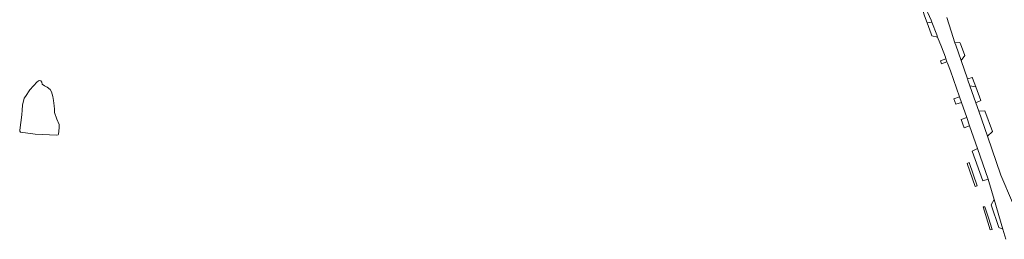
# Model space of a CAD drawing. Header units: metres. Extents: x 166325 to 190320, y 381923 to 404576.
# Tile 873 of 1056: x 174715 to 175158, y 400642 to 400741. Entities that reach past the tile are written whole.
import ezdxf

# ---------------------------------------------------------------- set-up
doc = ezdxf.new("R2010")
doc.units = ezdxf.units.M
for name, color, linetype, lineweight in [('B-WE-OG-WATER_MEER-GV', 8, 'Continuous', 18), ('B-WE-VH-VERHARDING_ASFALT-GV', 8, 'Continuous', 18), ('B-WE-VH-VERHARDING_BETONSTRAATSTEEN-GV', 8, 'Continuous', 18), ('B-WE-VH-VERHARDING_FUNDERING_ZAND-GV', 8, 'Continuous', 18), ('B-WE-VH-VERHARDING_STRAATBAKSTEEN-GV', 8, 'Continuous', 18)]:
    doc.layers.add(name, color=color, linetype=linetype, lineweight=lineweight)

msp = doc.modelspace()

# ---------------------------------------------------------------- linework, layer by layer
at = {"layer": 'B-WE-OG-WATER_MEER-GV', "flags": 128}
msp.add_lwpolyline([(174730.229, 400701.07), (174730.088, 400702.635), (174729.791, 400704.938), (174729.491, 400706.852), (174728.844, 400708.89), (174728.282, 400710.013), (174726.953, 400710.996), (174725.643, 400711.631), (174724.58, 400712.334), (174724.426, 400713.249), (174723.986, 400713.848), (174723.336, 400714.002), (174722.382, 400713.353), (174719.12, 400709.76), (174717.096, 400706.778), (174716.566, 400706.089), (174715.856, 400702.826), (174715.616, 400700.69), (174715.489, 400698.462), (174714.519, 400691.634), (174714.571, 400691.109), (174714.9, 400690.781), (174721.509, 400689.763), (174731.146, 400689.382), (174731.826, 400689.461), (174732.077, 400689.848), (174732.287, 400692.62), (174732.267, 400694.213), (174731.263, 400696.594), (174730.243, 400699.534)], close=True, dxfattribs=at)
at = {"layer": 'B-WE-VH-VERHARDING_ASFALT-GV', "flags": 128}
for points in [[(175122.137, 400748.1), (175125.189, 400741.169)], [(175122.137, 400748.1), (175125.189, 400741.169)], [(175125.189, 400741.169), (175125.553, 400740.343), (175127.782, 400734.606), (175128.166, 400733.616), (175129.898, 400729.157), (175131.636, 400724.468), (175131.912, 400723.725), (175132.379, 400722.466), (175132.596, 400721.881), (175133.921, 400718.308), (175138.045, 400706.697), (175138.928, 400704.149), (175141.275, 400697.382), (175142.595, 400693.575), (175146.12, 400683.408), (175150.918, 400669.571), (175151.286, 400668.511), (175153.646, 400660.406), (175157.551, 400646.996), (175158.887, 400642.407)], [(175125.189, 400741.169), (175125.553, 400740.343), (175127.782, 400734.606), (175128.166, 400733.616), (175129.898, 400729.157), (175131.636, 400724.468), (175131.912, 400723.725), (175132.379, 400722.466), (175132.596, 400721.881), (175133.921, 400718.308), (175138.045, 400706.697), (175138.928, 400704.149), (175141.275, 400697.382), (175142.595, 400693.575), (175146.12, 400683.408), (175150.918, 400669.571), (175151.286, 400668.511), (175153.646, 400660.406), (175157.551, 400646.996), (175158.887, 400642.407)], [(175161.886, 400658.939), (175156.686, 400671.383), (175150.573, 400688.986), (175146.694, 400700.155), (175145.385, 400703.925), (175142.74, 400711.542), (175141.839, 400714.135), (175141.633, 400714.728), (175138.747, 400723.039), (175136.304, 400729.992), (175135.97, 400730.987), (175134.221, 400736.192), (175132.279, 400742.438)], [(175161.886, 400658.939), (175156.686, 400671.383), (175150.573, 400688.986), (175146.694, 400700.155), (175145.385, 400703.925), (175142.74, 400711.542), (175141.839, 400714.135), (175141.633, 400714.728), (175138.747, 400723.039), (175136.304, 400729.992), (175135.97, 400730.987), (175134.221, 400736.192), (175132.279, 400742.438)]]:
    msp.add_lwpolyline(points, dxfattribs=at)
at = {"layer": 'B-WE-VH-VERHARDING_BETONSTRAATSTEEN-GV', "flags": 128}
for points in [[(175118.755, 400754.825), (175120.637, 400749.477), (175122.134, 400743.662), (175123.16, 400740.749)], [(175118.755, 400754.825), (175120.637, 400749.477), (175122.134, 400743.662), (175123.16, 400740.749)], [(175123.16, 400740.749), (175123.446, 400739.938), (175125.553, 400740.343), (175125.189, 400741.169), (175122.137, 400748.1), (175120.56, 400752.707), (175119.751, 400755.072), (175119.658, 400755.249)], [(175123.16, 400740.749), (175123.446, 400739.938), (175125.553, 400740.343), (175125.189, 400741.169), (175122.137, 400748.1), (175120.56, 400752.707), (175119.751, 400755.072), (175119.658, 400755.249)]]:
    msp.add_lwpolyline(points, dxfattribs=at)
for points in [[(175142.327, 400677.086), (175141.448, 400676.612), (175145.073, 400666.202), (175146.041, 400666.522)], [(175142.327, 400677.086), (175141.448, 400676.612), (175145.073, 400666.202), (175146.041, 400666.522)], [(175149.39, 400656.998), (175148.628, 400656.995), (175151.85, 400646.691), (175152.743, 400646.904), (175151.101, 400652.13)], [(175149.39, 400656.998), (175148.628, 400656.995), (175151.85, 400646.691), (175152.743, 400646.904), (175151.101, 400652.13)]]:
    msp.add_lwpolyline(points, close=True, dxfattribs=at)
at = {"layer": 'B-WE-VH-VERHARDING_FUNDERING_ZAND-GV', "flags": 128}
msp.add_lwpolyline([(175143.906, 400715.122), (175143.825, 400715.359), (175141.633, 400714.728), (175141.839, 400714.135), (175142.74, 400711.542), (175145.377, 400711.149)], close=True, dxfattribs=at)
msp.add_lwpolyline([(175143.906, 400715.122), (175143.825, 400715.359), (175141.633, 400714.728), (175141.839, 400714.135), (175142.74, 400711.542), (175145.377, 400711.149)], close=True, dxfattribs=at)
at = {"layer": 'B-WE-VH-VERHARDING_STRAATBAKSTEEN-GV', "flags": 128}
for points in [[(175125.497, 400734.112), (175128.166, 400733.616), (175127.782, 400734.606), (175125.553, 400740.343), (175123.446, 400739.938), (175125.187, 400734.992)], [(175125.497, 400734.112), (175128.166, 400733.616), (175127.782, 400734.606), (175125.553, 400740.343), (175123.446, 400739.938), (175125.187, 400734.992)], [(175138.54, 400730.496), (175138.238, 400731.168), (175135.97, 400730.987), (175136.304, 400729.992), (175138.747, 400723.039), (175140.411, 400725.337)], [(175138.54, 400730.496), (175138.238, 400731.168), (175135.97, 400730.987), (175136.304, 400729.992), (175138.747, 400723.039), (175140.411, 400725.337)], [(175129.472, 400722.819), (175129.918, 400721.553), (175132.379, 400722.466), (175131.912, 400723.725)], [(175129.472, 400722.819), (175129.918, 400721.553), (175132.379, 400722.466), (175131.912, 400723.725)], [(175145.377, 400711.149), (175142.74, 400711.542), (175145.385, 400703.925), (175147.66, 400704.981)], [(175145.377, 400711.149), (175142.74, 400711.542), (175145.385, 400703.925), (175147.66, 400704.981)], [(175138.045, 400706.697), (175135.46, 400705.81), (175136.347, 400703.294), (175138.928, 400704.149)], [(175138.045, 400706.697), (175135.46, 400705.81), (175136.347, 400703.294), (175138.928, 400704.149)], [(175149.357, 400700.396), (175146.694, 400700.155), (175150.573, 400688.986), (175152.83, 400691.015)], [(175149.357, 400700.396), (175146.694, 400700.155), (175150.573, 400688.986), (175152.83, 400691.015)], [(175141.275, 400697.382), (175138.754, 400696.454), (175140.103, 400692.625), (175142.595, 400693.575)], [(175141.275, 400697.382), (175138.754, 400696.454), (175140.103, 400692.625), (175142.595, 400693.575)], [(175146.12, 400683.408), (175143.787, 400682.159), (175148.519, 400668.717), (175150.918, 400669.571)], [(175146.12, 400683.408), (175143.787, 400682.159), (175148.519, 400668.717), (175150.918, 400669.571)], [(175153.646, 400660.406), (175152.314, 400657.938), (175155.721, 400647.735), (175157.551, 400646.996)], [(175153.646, 400660.406), (175152.314, 400657.938), (175155.721, 400647.735), (175157.551, 400646.996)]]:
    msp.add_lwpolyline(points, close=True, dxfattribs=at)

doc.saveas('drawing.dxf')
